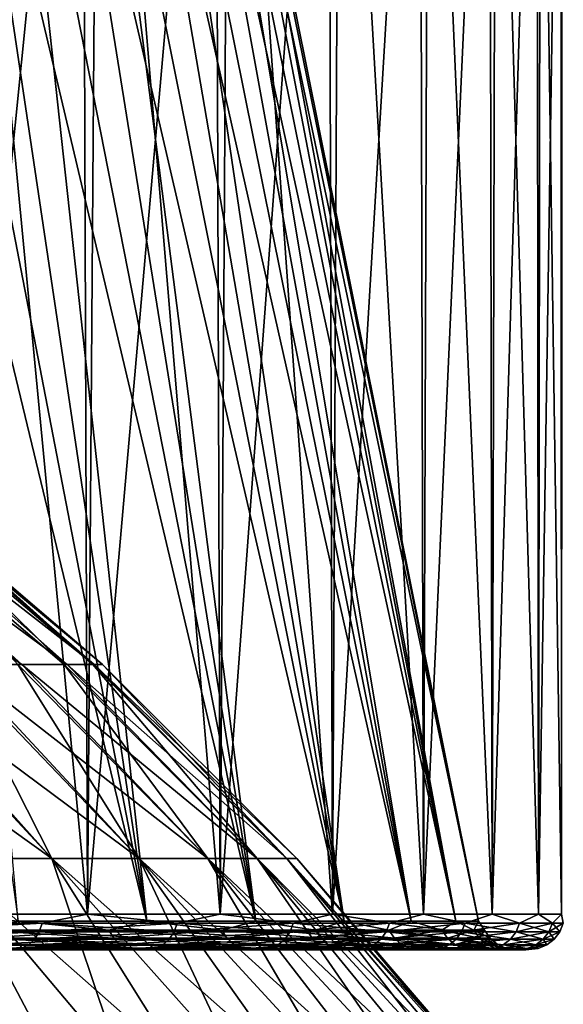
# Model space of a CAD drawing. Header units: metres. Extents: x -24 to 24, y -69 to 184.
# Tile 842 of 896: x 19.67 to 24.24, y 147.04 to 155.32. Entities that reach past the tile are written whole.
import ezdxf

# ---------------------------------------------------------------- set-up
doc = ezdxf.new("R2010")
doc.units = ezdxf.units.M
for name, color, linetype in [('4034', 7, 'CONTINUOUS'), ('4038', 7, 'CONTINUOUS'), ('4047', 7, 'CONTINUOUS'), ('4048', 7, 'CONTINUOUS'), ('4112', 7, 'CONTINUOUS'), ('611', 7, 'CONTINUOUS')]:
    doc.layers.add(name, color=color, linetype=linetype)

msp = doc.modelspace()

# ---------------------------------------------------------------- linework, layer by layer
at = {"layer": '4034'}
for points in [[(18.917377, 160.06449, -15.172189), (20.197522, 160.06449, -13.420976), (18.959413, 147.8, -15.119628)], [(18.959413, 147.8, -15.119628), (20.197522, 160.06449, -13.420976), (20.238401, 147.8, -13.359252)], [(20.238401, 147.8, 13.359252), (19.063864, 160.06449, 14.987715), (18.959413, 147.8, 15.119628)], [(20.326937, 160.06449, 13.224149), (19.063864, 160.06449, 14.987715), (20.238401, 147.8, 13.359252)], [(20.197522, 160.06449, -13.420976), (21.316052, 160.06449, -11.562372), (20.238401, 147.8, -13.359252)], [(20.238401, 147.8, -13.359252), (21.316052, 160.06449, -11.562372), (21.354442, 147.8, -11.491315)], [(21.354442, 147.8, 11.491315), (20.326937, 160.06449, 13.224149), (20.238401, 147.8, 13.359252)], [(21.42736, 160.06449, 11.354767), (20.326937, 160.06449, 13.224149), (21.354442, 147.8, 11.491315)], [(21.316052, 160.06449, -11.562372), (22.264016, 160.06449, -9.611249), (21.354442, 147.8, -11.491315)], [(21.354442, 147.8, -11.491315), (22.264016, 160.06449, -9.611249), (22.298548, 147.8, -9.530857)], [(22.298548, 147.8, 9.530857), (21.42736, 160.06449, 11.354767), (21.354442, 147.8, 11.491315)], [(22.356327, 160.06449, 9.394528), (21.42736, 160.06449, 11.354767), (22.298548, 147.8, 9.530857)], [(22.264016, 160.06449, -9.611249), (23.033829, 160.06449, -7.583219), (22.298548, 147.8, -9.530857)], [(22.298548, 147.8, -9.530857), (23.033829, 160.06449, -7.583219), (23.063121, 147.8, -7.493662)], [(23.063121, 147.8, 7.493662), (22.356327, 160.06449, 9.394528), (22.298548, 147.8, 9.530857)], [(23.106404, 160.06449, 7.359116), (22.356327, 160.06449, 9.394528), (23.063121, 147.8, 7.493662)], [(23.033829, 160.06449, -7.583219), (23.619332, 160.06449, -5.49451), (23.063121, 147.8, -7.493662)], [(23.063121, 147.8, -7.493662), (23.619332, 160.06449, -5.49451), (23.642002, 147.8, -5.396133)], [(23.642002, 147.8, 5.396133), (23.106404, 160.06449, 7.359116), (23.063121, 147.8, 7.493662)], [(23.67159, 160.06449, 5.264818), (23.106404, 160.06449, 7.359116), (23.642002, 147.8, 5.396133)], [(23.619332, 160.06449, -5.49451), (24.01584, 160.06449, -3.361835), (23.642002, 147.8, -5.396133)], [(23.642002, 147.8, -5.396133), (24.01584, 160.06449, -3.361835), (24.030532, 147.8, -3.255157)], [(24.030532, 147.8, 3.255157), (23.67159, 160.06449, 5.264818), (23.642002, 147.8, 5.396133)], [(24.047363, 160.06449, 3.128392), (23.67159, 160.06449, 5.264818), (24.030532, 147.8, 3.255157)], [(24.01584, 160.06449, -3.361835), (24.220179, 160.06449, -1.202261), (24.030532, 147.8, -3.255157)], [(24.030532, 147.8, -3.255157), (24.220179, 160.06449, -1.202261), (24.225582, 147.8, -1.087972)], [(24.225582, 147.8, 1.087972), (24.047363, 160.06449, 3.128392), (24.030532, 147.8, 3.255157)], [(24.230715, 160.06449, 0.966935), (24.047363, 160.06449, 3.128392), (24.225582, 147.8, 1.087972)], [(24.220179, 160.06449, -1.202261), (24.230715, 160.06449, 0.966935), (24.225582, 147.8, -1.087972)], [(24.225582, 147.8, -1.087972), (24.230715, 160.06449, 0.966935), (24.225582, 147.8, 1.087972)]]:
    msp.add_3dface(points, dxfattribs=at)
at = {"layer": '4038'}
for points in [[(18.640998, 147.5, -14.867698), (19.987281, 147.5, -13.195115), (19.898795, 147.5, -13.136712)], [(18.723893, 147.5, -14.933798), (19.987281, 147.5, -13.195115), (18.640998, 147.5, -14.867698)], [(19.898795, 147.5, 13.136712), (19.987281, 147.5, 13.195115), (18.640998, 147.5, 14.867698)], [(19.987281, 147.5, 13.195115), (18.723893, 147.5, 14.933798), (18.640998, 147.5, 14.867698)], [(19.898795, 147.5, -13.136712), (21.08971, 147.5, -11.350181), (20.996345, 147.5, -11.299943)], [(19.987281, 147.5, -13.195115), (21.08971, 147.5, -11.350181), (19.898795, 147.5, -13.136712)], [(20.996345, 147.5, 11.299943), (21.08971, 147.5, 11.350181), (19.898795, 147.5, 13.136712)], [(21.08971, 147.5, 11.350181), (19.987281, 147.5, 13.195115), (19.898795, 147.5, 13.136712)], [(20.996345, 147.5, -11.299943), (22.022324, 147.5, -9.413807), (21.924832, 147.5, -9.37214)], [(21.08971, 147.5, -11.350181), (22.022324, 147.5, -9.413807), (20.996345, 147.5, -11.299943)], [(21.924832, 147.5, 9.37214), (22.022324, 147.5, 9.413807), (20.996345, 147.5, 11.299943)], [(22.022324, 147.5, 9.413807), (21.08971, 147.5, 11.350181), (20.996345, 147.5, 11.299943)], [(21.924832, 147.5, -9.37214), (22.777579, 147.5, -7.401647), (22.676744, 147.5, -7.368886)], [(22.022324, 147.5, -9.413807), (22.777579, 147.5, -7.401647), (21.924832, 147.5, -9.37214)], [(22.676744, 147.5, 7.368886), (22.777579, 147.5, 7.401647), (21.924832, 147.5, 9.37214)], [(22.777579, 147.5, 7.401647), (22.022324, 147.5, 9.413807), (21.924832, 147.5, 9.37214)], [(22.676744, 147.5, -7.368886), (23.349404, 147.5, -5.329899), (23.246039, 147.5, -5.306309)], [(22.777579, 147.5, -7.401647), (23.349404, 147.5, -5.329899), (22.676744, 147.5, -7.368886)], [(23.246039, 147.5, 5.306309), (23.349404, 147.5, 5.329899), (22.676744, 147.5, 7.368886)], [(23.349404, 147.5, 5.329899), (22.777579, 147.5, 7.401647), (22.676744, 147.5, 7.368886)], [(23.246039, 147.5, -5.306309), (23.733205, 147.5, -3.215194), (23.628142, 147.5, -3.200963)], [(23.349404, 147.5, -5.329899), (23.733205, 147.5, -3.215194), (23.246039, 147.5, -5.306309)], [(23.628142, 147.5, 3.200963), (23.733205, 147.5, 3.215194), (23.246039, 147.5, 5.306309)], [(23.733205, 147.5, 3.215194), (23.349404, 147.5, 5.329899), (23.246039, 147.5, 5.306309)], [(23.628142, 147.5, -3.200963), (23.925879, 147.5, -1.074607), (23.819963, 147.5, -1.06985)], [(23.733205, 147.5, -3.215194), (23.925879, 147.5, -1.074607), (23.628142, 147.5, -3.200963)], [(23.819963, 147.5, 1.06985), (23.925879, 147.5, 1.074607), (23.628142, 147.5, 3.200963)], [(23.925879, 147.5, 1.074607), (23.733205, 147.5, 3.215194), (23.628142, 147.5, 3.200963)], [(23.819963, 147.5, -1.06985), (23.925879, 147.5, 1.074607), (23.819963, 147.5, 1.06985)], [(23.925879, 147.5, -1.074607), (23.925879, 147.5, 1.074607), (23.819963, 147.5, -1.06985)]]:
    msp.add_3dface(points, dxfattribs=at)
at = {"layer": '4047'}
for points in [[(18.21291, 158.202198, -11.276956), (20.738025, 147.74019, -11.159607), (18.714285, 158.202198, -10.423788)], [(19.6542, 147.74019, -12.973624), (20.738025, 147.74019, -11.159607), (18.21291, 158.202198, -11.276956)], [(18.714285, 158.202198, -10.423788), (20.738025, 147.74019, -11.159607), (19.175723, 158.202198, -9.548375)], [(19.175723, 158.202198, 9.548375), (20.738025, 147.74019, 11.159607), (18.714285, 158.202198, 10.423788)], [(20.738025, 147.74019, 11.159607), (19.6542, 147.74019, 12.973624), (18.714285, 158.202198, 10.423788)], [(19.175723, 158.202198, -9.548375), (21.654879, 147.74019, -9.255739), (19.596239, 158.202198, -8.652586)], [(20.738025, 147.74019, -11.159607), (21.654879, 147.74019, -9.255739), (19.175723, 158.202198, -9.548375)], [(19.596239, 158.202198, 8.652586), (20.738025, 147.74019, 11.159607), (19.175723, 158.202198, 9.548375)], [(19.596239, 158.202198, -8.652586), (21.654879, 147.74019, -9.255739), (19.974936, 158.202198, -7.738331)], [(19.974936, 158.202198, 7.738331), (21.654879, 147.74019, 9.255739), (19.596239, 158.202198, 8.652586)], [(21.654879, 147.74019, 9.255739), (20.738025, 147.74019, 11.159607), (19.596239, 158.202198, 8.652586)], [(19.974936, 158.202198, -7.738331), (22.397381, 147.74019, -7.27735), (20.311005, 158.202198, -6.807563)], [(21.654879, 147.74019, -9.255739), (22.397381, 147.74019, -7.27735), (19.974936, 158.202198, -7.738331)], [(20.311005, 158.202198, 6.807563), (21.654879, 147.74019, 9.255739), (19.974936, 158.202198, 7.738331)], [(20.311005, 158.202198, -6.807563), (22.397381, 147.74019, -7.27735), (20.603729, 158.202198, -5.862266)], [(20.603729, 158.202198, 5.862266), (22.397381, 147.74019, 7.27735), (20.311005, 158.202198, 6.807563)], [(22.397381, 147.74019, 7.27735), (21.654879, 147.74019, 9.255739), (20.311005, 158.202198, 6.807563)], [(20.603729, 158.202198, -5.862266), (22.959552, 147.74019, -5.240368), (20.852484, 158.202198, -4.90446)], [(22.397381, 147.74019, -7.27735), (22.959552, 147.74019, -5.240368), (20.603729, 158.202198, -5.862266)], [(20.852484, 158.202198, 4.90446), (22.397381, 147.74019, 7.27735), (20.603729, 158.202198, 5.862266)], [(20.852484, 158.202198, -4.90446), (22.959552, 147.74019, -5.240368), (21.056739, 158.202198, -3.936187)], [(21.056739, 158.202198, 3.936187), (22.959552, 147.74019, 5.240368), (20.852484, 158.202198, 4.90446)], [(22.959552, 147.74019, 5.240368), (22.397381, 147.74019, 7.27735), (20.852484, 158.202198, 4.90446)], [(21.056739, 158.202198, -3.936187), (23.336867, 147.74019, -3.161193), (21.216058, 158.202198, -2.959514)], [(22.959552, 147.74019, -5.240368), (23.336867, 147.74019, -3.161193), (21.056739, 158.202198, -3.936187)], [(21.216058, 158.202198, 2.959514), (22.959552, 147.74019, 5.240368), (21.056739, 158.202198, 3.936187)], [(21.216058, 158.202198, -2.959514), (23.336867, 147.74019, -3.161193), (21.3301, 158.202198, -1.976525)], [(21.3301, 158.202198, 1.976525), (23.336867, 147.74019, 3.161193), (21.216058, 158.202198, 2.959514)], [(23.336867, 147.74019, 3.161193), (22.959552, 147.74019, 5.240368), (21.216058, 158.202198, 2.959514)], [(21.3301, 158.202198, -1.976525), (23.526287, 147.74019, -1.056567), (21.398623, 158.202198, -0.989318)], [(23.336867, 147.74019, -3.161193), (23.526287, 147.74019, -1.056567), (21.3301, 158.202198, -1.976525)], [(21.398623, 158.202198, 0.989318), (23.336867, 147.74019, 3.161193), (21.3301, 158.202198, 1.976525)], [(21.398623, 158.202198, -0.989318), (23.526287, 147.74019, -1.056567), (21.42148, 158.202198, 0)], [(21.42148, 158.202198, 0), (23.526287, 147.74019, 1.056567), (21.398623, 158.202198, 0.989318)], [(23.526287, 147.74019, 1.056567), (23.336867, 147.74019, 3.161193), (21.398623, 158.202198, 0.989318)], [(23.526287, 147.74019, -1.056567), (23.526287, 147.74019, 1.056567), (21.42148, 158.202198, 0)]]:
    msp.add_3dface(points, dxfattribs=at)
at = {"layer": '4048'}
for points in [[(20.418315, 147.66309, -11.78852), (19.6542, 147.74019, -12.973624), (19.31318, 147.66309, -13.523235)], [(19.31318, 147.66309, 13.523235), (19.6542, 147.74019, 12.973624), (20.418315, 147.66309, 11.78852)], [(20.459073, 147.595904, -11.812051), (19.31318, 147.66309, -13.523235), (19.351732, 147.595904, -13.550229)], [(20.418315, 147.66309, -11.78852), (19.31318, 147.66309, -13.523235), (20.459073, 147.595904, -11.812051)], [(19.31318, 147.66309, 13.523235), (20.418315, 147.66309, 11.78852), (19.351732, 147.595904, 13.550229)], [(19.351732, 147.595904, 13.550229), (20.418315, 147.66309, 11.78852), (20.459073, 147.595904, 11.812051)], [(20.738025, 147.74019, -11.159607), (19.6542, 147.74019, -12.973624), (20.418315, 147.66309, -11.78852)], [(19.6542, 147.74019, 12.973624), (20.738025, 147.74019, 11.159607), (20.418315, 147.66309, 11.78852)], [(21.368055, 147.66309, -9.964088), (20.738025, 147.74019, -11.159607), (20.418315, 147.66309, -11.78852)], [(20.418315, 147.66309, 11.78852), (20.738025, 147.74019, 11.159607), (21.368055, 147.66309, 9.964088)], [(21.410708, 147.595904, -9.983977), (20.418315, 147.66309, -11.78852), (20.459073, 147.595904, -11.812051)], [(21.368055, 147.66309, -9.964088), (20.418315, 147.66309, -11.78852), (21.410708, 147.595904, -9.983977)], [(20.418315, 147.66309, 11.78852), (21.368055, 147.66309, 9.964088), (20.459073, 147.595904, 11.812051)], [(20.459073, 147.595904, 11.812051), (21.368055, 147.66309, 9.964088), (21.410708, 147.595904, 9.983977)], [(21.654879, 147.74019, -9.255739), (20.738025, 147.74019, -11.159607), (21.368055, 147.66309, -9.964088)], [(20.738025, 147.74019, 11.159607), (21.654879, 147.74019, 9.255739), (21.368055, 147.66309, 9.964088)], [(22.15517, 147.66309, -8.063823), (21.654879, 147.74019, -9.255739), (21.368055, 147.66309, -9.964088)], [(21.368055, 147.66309, 9.964088), (21.654879, 147.74019, 9.255739), (22.15517, 147.66309, 8.063823)], [(22.199395, 147.595904, -8.079919), (21.368055, 147.66309, -9.964088), (21.410708, 147.595904, -9.983977)], [(22.15517, 147.66309, -8.063823), (21.368055, 147.66309, -9.964088), (22.199395, 147.595904, -8.079919)], [(21.368055, 147.66309, 9.964088), (22.15517, 147.66309, 8.063823), (21.410708, 147.595904, 9.983977)], [(21.410708, 147.595904, 9.983977), (22.15517, 147.66309, 8.063823), (22.199395, 147.595904, 8.079919)], [(22.397381, 147.74019, -7.27735), (21.654879, 147.74019, -9.255739), (22.15517, 147.66309, -8.063823)], [(21.654879, 147.74019, 9.255739), (22.397381, 147.74019, 7.27735), (22.15517, 147.66309, 8.063823)], [(22.773672, 147.66309, -6.102187), (22.397381, 147.74019, -7.27735), (22.15517, 147.66309, -8.063823)], [(22.15517, 147.66309, 8.063823), (22.397381, 147.74019, 7.27735), (22.773672, 147.66309, 6.102187)], [(22.819131, 147.595904, -6.114368), (22.15517, 147.66309, -8.063823), (22.199395, 147.595904, -8.079919)], [(22.773672, 147.66309, -6.102187), (22.15517, 147.66309, -8.063823), (22.819131, 147.595904, -6.114368)], [(22.15517, 147.66309, 8.063823), (22.773672, 147.66309, 6.102187), (22.199395, 147.595904, 8.079919)], [(22.199395, 147.595904, 8.079919), (22.773672, 147.66309, 6.102187), (22.819131, 147.595904, 6.114368)], [(22.959552, 147.74019, -5.240368), (22.397381, 147.74019, -7.27735), (22.773672, 147.66309, -6.102187)], [(22.397381, 147.74019, 7.27735), (22.959552, 147.74019, 5.240368), (22.773672, 147.66309, 6.102187)], [(23.218852, 147.66309, -4.09411), (22.959552, 147.74019, -5.240368), (22.773672, 147.66309, -6.102187)], [(22.773672, 147.66309, 6.102187), (22.959552, 147.74019, 5.240368), (23.218852, 147.66309, 4.09411)], [(23.265199, 147.595904, -4.102282), (22.773672, 147.66309, -6.102187), (22.819131, 147.595904, -6.114368)], [(23.218852, 147.66309, -4.09411), (22.773672, 147.66309, -6.102187), (23.265199, 147.595904, -4.102282)], [(22.773672, 147.66309, 6.102187), (23.218852, 147.66309, 4.09411), (22.819131, 147.595904, 6.114368)], [(22.819131, 147.595904, 6.114368), (23.218852, 147.66309, 4.09411), (23.265199, 147.595904, 4.102282)], [(23.336867, 147.74019, -3.161193), (22.959552, 147.74019, -5.240368), (23.218852, 147.66309, -4.09411)], [(22.959552, 147.74019, 5.240368), (23.336867, 147.74019, 3.161193), (23.218852, 147.66309, 4.09411)], [(23.487322, 147.66309, -2.054874), (23.336867, 147.74019, -3.161193), (23.218852, 147.66309, -4.09411)], [(23.218852, 147.66309, 4.09411), (23.336867, 147.74019, 3.161193), (23.487322, 147.66309, 2.054874)], [(23.534206, 147.595904, -2.058976), (23.218852, 147.66309, -4.09411), (23.265199, 147.595904, -4.102282)], [(23.487322, 147.66309, -2.054874), (23.218852, 147.66309, -4.09411), (23.534206, 147.595904, -2.058976)], [(23.218852, 147.66309, 4.09411), (23.487322, 147.66309, 2.054874), (23.265199, 147.595904, 4.102282)], [(23.265199, 147.595904, 4.102282), (23.487322, 147.66309, 2.054874), (23.534206, 147.595904, 2.058976)], [(23.526287, 147.74019, -1.056567), (23.336867, 147.74019, -3.161193), (23.487322, 147.66309, -2.054874)], [(23.336867, 147.74019, 3.161193), (23.526287, 147.74019, 1.056567), (23.487322, 147.66309, 2.054874)], [(23.57704, 147.66309), (23.526287, 147.74019, -1.056567), (23.487322, 147.66309, -2.054874)], [(23.487322, 147.66309, 2.054874), (23.526287, 147.74019, 1.056567), (23.57704, 147.66309)], [(23.624103, 147.595904), (23.487322, 147.66309, -2.054874), (23.534206, 147.595904, -2.058976)], [(23.57704, 147.66309), (23.487322, 147.66309, -2.054874), (23.624103, 147.595904)], [(23.487322, 147.66309, 2.054874), (23.57704, 147.66309), (23.534206, 147.595904, 2.058976)], [(23.526287, 147.74019, 1.056567), (23.526287, 147.74019, -1.056567), (23.57704, 147.66309)], [(23.534206, 147.595904, 2.058976), (23.57704, 147.66309), (23.624103, 147.595904)], [(20.514067, 147.543978, -11.843802), (19.351732, 147.595904, -13.550229), (19.40375, 147.543978, -13.586652)], [(20.459073, 147.595904, -11.812051), (19.351732, 147.595904, -13.550229), (20.514067, 147.543978, -11.843802)], [(19.351732, 147.595904, 13.550229), (20.459073, 147.595904, 11.812051), (19.40375, 147.543978, 13.586652)], [(19.40375, 147.543978, 13.586652), (20.459073, 147.595904, 11.812051), (20.514067, 147.543978, 11.843802)], [(21.46826, 147.543978, -10.010814), (20.459073, 147.595904, -11.812051), (20.514067, 147.543978, -11.843802)], [(21.410708, 147.595904, -9.983977), (20.459073, 147.595904, -11.812051), (21.46826, 147.543978, -10.010814)], [(20.459073, 147.595904, 11.812051), (21.410708, 147.595904, 9.983977), (20.514067, 147.543978, 11.843802)], [(20.514067, 147.543978, 11.843802), (21.410708, 147.595904, 9.983977), (21.46826, 147.543978, 10.010814)], [(22.259067, 147.543978, -8.101638), (21.410708, 147.595904, -9.983977), (21.46826, 147.543978, -10.010814)], [(22.199395, 147.595904, -8.079919), (21.410708, 147.595904, -9.983977), (22.259067, 147.543978, -8.101638)], [(21.410708, 147.595904, 9.983977), (22.199395, 147.595904, 8.079919), (21.46826, 147.543978, 10.010814)], [(21.46826, 147.543978, 10.010814), (22.199395, 147.595904, 8.079919), (22.259067, 147.543978, 8.101638)], [(22.880469, 147.543978, -6.130803), (22.199395, 147.595904, -8.079919), (22.259067, 147.543978, -8.101638)], [(22.819131, 147.595904, -6.114368), (22.199395, 147.595904, -8.079919), (22.880469, 147.543978, -6.130803)], [(22.199395, 147.595904, 8.079919), (22.819131, 147.595904, 6.114368), (22.259067, 147.543978, 8.101638)], [(22.259067, 147.543978, 8.101638), (22.819131, 147.595904, 6.114368), (22.880469, 147.543978, 6.130803)], [(23.327736, 147.543978, -4.113309), (22.819131, 147.595904, -6.114368), (22.880469, 147.543978, -6.130803)], [(23.265199, 147.595904, -4.102282), (22.819131, 147.595904, -6.114368), (23.327736, 147.543978, -4.113309)], [(22.819131, 147.595904, 6.114368), (23.265199, 147.595904, 4.102282), (22.880469, 147.543978, 6.130803)], [(22.880469, 147.543978, 6.130803), (23.265199, 147.595904, 4.102282), (23.327736, 147.543978, 4.113309)], [(23.597466, 147.543978, -2.064511), (23.265199, 147.595904, -4.102282), (23.327736, 147.543978, -4.113309)], [(23.534206, 147.595904, -2.058976), (23.265199, 147.595904, -4.102282), (23.597466, 147.543978, -2.064511)], [(23.265199, 147.595904, 4.102282), (23.534206, 147.595904, 2.058976), (23.327736, 147.543978, 4.113309)], [(23.327736, 147.543978, 4.113309), (23.534206, 147.595904, 2.058976), (23.597466, 147.543978, 2.064511)], [(23.687604, 147.543978), (23.534206, 147.595904, -2.058976), (23.597466, 147.543978, -2.064511)], [(23.624103, 147.595904), (23.534206, 147.595904, -2.058976), (23.687604, 147.543978)], [(23.534206, 147.595904, 2.058976), (23.624103, 147.595904), (23.597466, 147.543978, 2.064511)], [(23.597466, 147.543978, 2.064511), (23.624103, 147.595904), (23.687604, 147.543978)], [(19.898795, 147.5, 13.136712), (18.640998, 147.5, 14.867698), (19.465344, 147.511192, 13.629781)], [(18.640998, 147.5, -14.867698), (19.898795, 147.5, -13.136712), (19.465344, 147.511192, -13.629781)], [(19.465344, 147.511192, 13.629781), (19.40375, 147.543978, 13.586652), (20.514067, 147.543978, 11.843802)], [(20.579186, 147.511192, -11.881399), (20.514067, 147.543978, -11.843802), (19.40375, 147.543978, -13.586652)], [(19.465344, 147.511192, -13.629781), (20.579186, 147.511192, -11.881399), (19.40375, 147.543978, -13.586652)], [(20.579186, 147.511192, 11.881399), (19.465344, 147.511192, 13.629781), (20.514067, 147.543978, 11.843802)], [(20.579186, 147.511192, 11.881399), (19.898795, 147.5, 13.136712), (19.465344, 147.511192, 13.629781)], [(19.465344, 147.511192, -13.629781), (19.898795, 147.5, -13.136712), (20.579186, 147.511192, -11.881399)], [(20.996345, 147.5, 11.299943), (19.898795, 147.5, 13.136712), (20.579186, 147.511192, 11.881399)], [(19.898795, 147.5, -13.136712), (20.996345, 147.5, -11.299943), (20.579186, 147.511192, -11.881399)], [(20.579186, 147.511192, 11.881399), (20.514067, 147.543978, 11.843802), (21.46826, 147.543978, 10.010814)], [(21.536408, 147.511192, -10.042592), (21.46826, 147.543978, -10.010814), (20.514067, 147.543978, -11.843802)], [(20.579186, 147.511192, -11.881399), (21.536408, 147.511192, -10.042592), (20.514067, 147.543978, -11.843802)], [(21.536408, 147.511192, 10.042592), (20.579186, 147.511192, 11.881399), (21.46826, 147.543978, 10.010814)], [(21.536408, 147.511192, 10.042592), (20.996345, 147.5, 11.299943), (20.579186, 147.511192, 11.881399)], [(20.579186, 147.511192, -11.881399), (20.996345, 147.5, -11.299943), (21.536408, 147.511192, -10.042592)], [(21.924832, 147.5, 9.37214), (20.996345, 147.5, 11.299943), (21.536408, 147.511192, 10.042592)], [(20.996345, 147.5, -11.299943), (21.924832, 147.5, -9.37214), (21.536408, 147.511192, -10.042592)], [(21.536408, 147.511192, 10.042592), (21.46826, 147.543978, 10.010814), (22.259067, 147.543978, 8.101638)], [(22.329725, 147.511192, -8.127355), (22.259067, 147.543978, -8.101638), (21.46826, 147.543978, -10.010814)], [(21.536408, 147.511192, -10.042592), (22.329725, 147.511192, -8.127355), (21.46826, 147.543978, -10.010814)], [(22.329725, 147.511192, 8.127355), (21.536408, 147.511192, 10.042592), (22.259067, 147.543978, 8.101638)], [(22.329725, 147.511192, 8.127355), (21.924832, 147.5, 9.37214), (21.536408, 147.511192, 10.042592)], [(21.536408, 147.511192, -10.042592), (21.924832, 147.5, -9.37214), (22.329725, 147.511192, -8.127355)], [(22.676744, 147.5, 7.368886), (21.924832, 147.5, 9.37214), (22.329725, 147.511192, 8.127355)], [(21.924832, 147.5, -9.37214), (22.676744, 147.5, -7.368886), (22.329725, 147.511192, -8.127355)], [(22.329725, 147.511192, 8.127355), (22.259067, 147.543978, 8.101638), (22.880469, 147.543978, 6.130803)], [(22.9531, 147.511192, -6.150265), (22.880469, 147.543978, -6.130803), (22.259067, 147.543978, -8.101638)], [(22.329725, 147.511192, -8.127355), (22.9531, 147.511192, -6.150265), (22.259067, 147.543978, -8.101638)], [(22.9531, 147.511192, 6.150265), (22.329725, 147.511192, 8.127355), (22.880469, 147.543978, 6.130803)], [(22.9531, 147.511192, 6.150265), (22.676744, 147.5, 7.368886), (22.329725, 147.511192, 8.127355)], [(22.329725, 147.511192, -8.127355), (22.676744, 147.5, -7.368886), (22.9531, 147.511192, -6.150265)], [(23.246039, 147.5, 5.306309), (22.676744, 147.5, 7.368886), (22.9531, 147.511192, 6.150265)], [(22.676744, 147.5, -7.368886), (23.246039, 147.5, -5.306309), (22.9531, 147.511192, -6.150265)], [(22.9531, 147.511192, 6.150265), (22.880469, 147.543978, 6.130803), (23.327736, 147.543978, 4.113309)], [(23.401787, 147.511192, -4.126366), (23.327736, 147.543978, -4.113309), (22.880469, 147.543978, -6.130803)], [(22.9531, 147.511192, -6.150265), (23.401787, 147.511192, -4.126366), (22.880469, 147.543978, -6.130803)], [(23.401787, 147.511192, 4.126366), (22.9531, 147.511192, 6.150265), (23.327736, 147.543978, 4.113309)], [(23.401787, 147.511192, 4.126366), (23.246039, 147.5, 5.306309), (22.9531, 147.511192, 6.150265)], [(22.9531, 147.511192, -6.150265), (23.246039, 147.5, -5.306309), (23.401787, 147.511192, -4.126366)], [(23.628142, 147.5, 3.200963), (23.246039, 147.5, 5.306309), (23.401787, 147.511192, 4.126366)], [(23.246039, 147.5, -5.306309), (23.628142, 147.5, -3.200963), (23.401787, 147.511192, -4.126366)], [(23.401787, 147.511192, 4.126366), (23.327736, 147.543978, 4.113309), (23.597466, 147.543978, 2.064511)], [(23.672373, 147.511192, -2.071064), (23.597466, 147.543978, -2.064511), (23.327736, 147.543978, -4.113309)], [(23.401787, 147.511192, -4.126366), (23.672373, 147.511192, -2.071064), (23.327736, 147.543978, -4.113309)], [(23.672373, 147.511192, 2.071064), (23.401787, 147.511192, 4.126366), (23.597466, 147.543978, 2.064511)], [(23.672373, 147.511192, 2.071064), (23.628142, 147.5, 3.200963), (23.401787, 147.511192, 4.126366)], [(23.401787, 147.511192, -4.126366), (23.628142, 147.5, -3.200963), (23.672373, 147.511192, -2.071064)], [(23.672373, 147.511192, 2.071064), (23.597466, 147.543978, 2.064511), (23.687604, 147.543978)], [(23.762797, 147.511192), (23.687604, 147.543978), (23.597466, 147.543978, -2.064511)], [(23.672373, 147.511192, -2.071064), (23.762797, 147.511192), (23.597466, 147.543978, -2.064511)], [(23.819963, 147.5, 1.06985), (23.628142, 147.5, 3.200963), (23.672373, 147.511192, 2.071064)], [(23.628142, 147.5, -3.200963), (23.819963, 147.5, -1.06985), (23.672373, 147.511192, -2.071064)], [(23.762797, 147.511192), (23.672373, 147.511192, 2.071064), (23.687604, 147.543978)], [(23.762797, 147.511192), (23.819963, 147.5, 1.06985), (23.672373, 147.511192, 2.071064)], [(23.672373, 147.511192, -2.071064), (23.819963, 147.5, -1.06985), (23.762797, 147.511192)], [(23.819963, 147.5, -1.06985), (23.819963, 147.5, 1.06985), (23.762797, 147.511192)]]:
    msp.add_3dface(points, dxfattribs=at)
at = {"layer": '4112'}
for points in [[(19.85613, 147.722658, 13.903412), (18.959413, 147.8, 15.119628), (18.568809, 147.722658, 15.581081)], [(18.568809, 147.722658, -15.581081), (18.959413, 147.8, -15.119628), (19.85613, 147.722658, -13.903412)], [(20.238401, 147.8, 13.359252), (18.959413, 147.8, 15.119628), (19.85613, 147.722658, 13.903412)], [(18.959413, 147.8, -15.119628), (20.238401, 147.8, -13.359252), (19.85613, 147.722658, -13.903412)], [(20.992334, 147.722658, 12.119929), (20.238401, 147.8, 13.359252), (19.85613, 147.722658, 13.903412)], [(19.85613, 147.722658, -13.903412), (20.238401, 147.8, -13.359252), (20.992334, 147.722658, -12.119929)], [(21.354442, 147.8, 11.491315), (20.238401, 147.8, 13.359252), (20.992334, 147.722658, 12.119929)], [(20.238401, 147.8, -13.359252), (21.354442, 147.8, -11.491315), (20.992334, 147.722658, -12.119929)], [(21.968773, 147.722658, 10.244207), (21.354442, 147.8, 11.491315), (20.992334, 147.722658, 12.119929)], [(20.992334, 147.722658, -12.119929), (21.354442, 147.8, -11.491315), (21.968773, 147.722658, -10.244207)], [(22.298548, 147.8, 9.530857), (21.354442, 147.8, 11.491315), (21.968773, 147.722658, 10.244207)], [(21.354442, 147.8, -11.491315), (22.298548, 147.8, -9.530857), (21.968773, 147.722658, -10.244207)], [(22.778017, 147.722658, 8.29052), (22.298548, 147.8, 9.530857), (21.968773, 147.722658, 10.244207)], [(21.968773, 147.722658, -10.244207), (22.298548, 147.8, -9.530857), (22.778017, 147.722658, -8.29052)], [(23.063121, 147.8, 7.493662), (22.298548, 147.8, 9.530857), (22.778017, 147.722658, 8.29052)], [(22.298548, 147.8, -9.530857), (23.063121, 147.8, -7.493662), (22.778017, 147.722658, -8.29052)], [(23.413906, 147.722658, 6.273737), (23.063121, 147.8, 7.493662), (22.778017, 147.722658, 8.29052)], [(22.778017, 147.722658, -8.29052), (23.063121, 147.8, -7.493662), (23.413906, 147.722658, -6.273737)], [(23.642002, 147.8, 5.396133), (23.063121, 147.8, 7.493662), (23.413906, 147.722658, 6.273737)], [(23.063121, 147.8, -7.493662), (23.642002, 147.8, -5.396133), (23.413906, 147.722658, -6.273737)], [(23.871601, 147.722658, 4.209207), (23.642002, 147.8, 5.396133), (23.413906, 147.722658, 6.273737)], [(23.413906, 147.722658, -6.273737), (23.642002, 147.8, -5.396133), (23.871601, 147.722658, -4.209207)], [(24.030532, 147.8, 3.255157), (23.642002, 147.8, 5.396133), (23.871601, 147.722658, 4.209207)], [(23.642002, 147.8, -5.396133), (24.030532, 147.8, -3.255157), (23.871601, 147.722658, -4.209207)], [(24.147619, 147.722658, 2.112643), (24.030532, 147.8, 3.255157), (23.871601, 147.722658, 4.209207)], [(23.871601, 147.722658, -4.209207), (24.030532, 147.8, -3.255157), (24.147619, 147.722658, -2.112643)], [(24.225582, 147.8, 1.087972), (24.030532, 147.8, 3.255157), (24.147619, 147.722658, 2.112643)], [(24.030532, 147.8, -3.255157), (24.225582, 147.8, -1.087972), (24.147619, 147.722658, -2.112643)], [(24.239859, 147.722658), (24.225582, 147.8, 1.087972), (24.147619, 147.722658, 2.112643)], [(24.147619, 147.722658, -2.112643), (24.225582, 147.8, -1.087972), (24.239859, 147.722658)], [(24.225582, 147.8, -1.087972), (24.225582, 147.8, 1.087972), (24.239859, 147.722658)], [(19.83161, 147.650204, 13.886243), (18.568809, 147.722658, 15.581081), (18.545879, 147.650204, 15.56184)], [(18.545879, 147.650204, -15.56184), (19.85613, 147.722658, -13.903412), (19.83161, 147.650204, -13.886243)], [(18.568809, 147.722658, -15.581081), (19.85613, 147.722658, -13.903412), (18.545879, 147.650204, -15.56184)], [(19.85613, 147.722658, 13.903412), (18.568809, 147.722658, 15.581081), (19.83161, 147.650204, 13.886243)], [(20.96641, 147.650204, 12.104963), (19.85613, 147.722658, 13.903412), (19.83161, 147.650204, 13.886243)], [(19.83161, 147.650204, -13.886243), (20.992334, 147.722658, -12.119929), (20.96641, 147.650204, -12.104963)], [(19.85613, 147.722658, -13.903412), (20.992334, 147.722658, -12.119929), (19.83161, 147.650204, -13.886243)], [(20.992334, 147.722658, 12.119929), (19.85613, 147.722658, 13.903412), (20.96641, 147.650204, 12.104963)], [(21.941644, 147.650204, 10.231557), (20.992334, 147.722658, 12.119929), (20.96641, 147.650204, 12.104963)], [(20.96641, 147.650204, -12.104963), (21.968773, 147.722658, -10.244207), (21.941644, 147.650204, -10.231557)], [(20.992334, 147.722658, -12.119929), (21.968773, 147.722658, -10.244207), (20.96641, 147.650204, -12.104963)], [(21.968773, 147.722658, 10.244207), (20.992334, 147.722658, 12.119929), (21.941644, 147.650204, 10.231557)], [(22.749888, 147.650204, 8.280282), (21.968773, 147.722658, 10.244207), (21.941644, 147.650204, 10.231557)], [(21.941644, 147.650204, -10.231557), (22.778017, 147.722658, -8.29052), (22.749888, 147.650204, -8.280282)], [(21.968773, 147.722658, -10.244207), (22.778017, 147.722658, -8.29052), (21.941644, 147.650204, -10.231557)], [(22.778017, 147.722658, 8.29052), (21.968773, 147.722658, 10.244207), (22.749888, 147.650204, 8.280282)], [(23.384992, 147.650204, 6.26599), (22.778017, 147.722658, 8.29052), (22.749888, 147.650204, 8.280282)], [(22.749888, 147.650204, -8.280282), (23.413906, 147.722658, -6.273737), (23.384992, 147.650204, -6.26599)], [(22.778017, 147.722658, -8.29052), (23.413906, 147.722658, -6.273737), (22.749888, 147.650204, -8.280282)], [(23.413906, 147.722658, 6.273737), (22.778017, 147.722658, 8.29052), (23.384992, 147.650204, 6.26599)], [(23.842122, 147.650204, 4.204009), (23.413906, 147.722658, 6.273737), (23.384992, 147.650204, 6.26599)], [(23.384992, 147.650204, -6.26599), (23.871601, 147.722658, -4.209207), (23.842122, 147.650204, -4.204009)], [(23.413906, 147.722658, -6.273737), (23.871601, 147.722658, -4.209207), (23.384992, 147.650204, -6.26599)], [(23.871601, 147.722658, 4.209207), (23.413906, 147.722658, 6.273737), (23.842122, 147.650204, 4.204009)], [(24.117799, 147.650204, 2.110034), (23.871601, 147.722658, 4.209207), (23.842122, 147.650204, 4.204009)], [(23.842122, 147.650204, -4.204009), (24.147619, 147.722658, -2.112643), (24.117799, 147.650204, -2.110034)], [(23.871601, 147.722658, -4.209207), (24.147619, 147.722658, -2.112643), (23.842122, 147.650204, -4.204009)], [(24.147619, 147.722658, 2.112643), (23.871601, 147.722658, 4.209207), (24.117799, 147.650204, 2.110034)], [(24.209925, 147.650204), (24.147619, 147.722658, 2.112643), (24.117799, 147.650204, 2.110034)], [(24.117799, 147.650204, -2.110034), (24.239859, 147.722658), (24.209925, 147.650204)], [(24.147619, 147.722658, -2.112643), (24.239859, 147.722658), (24.117799, 147.650204, -2.110034)], [(24.239859, 147.722658), (24.147619, 147.722658, 2.112643), (24.209925, 147.650204)], [(19.74162, 147.540232, 13.823231), (18.509352, 147.587979, 15.53119), (18.461723, 147.540232, 15.491225)], [(18.461723, 147.540232, -15.491225), (19.792551, 147.587979, -13.858893), (19.74162, 147.540232, -13.823231)], [(18.509352, 147.587979, -15.53119), (19.792551, 147.587979, -13.858893), (18.461723, 147.540232, -15.491225)], [(19.792551, 147.587979, 13.858893), (18.545879, 147.650204, 15.56184), (18.509352, 147.587979, 15.53119)], [(18.509352, 147.587979, -15.53119), (19.83161, 147.650204, -13.886243), (19.792551, 147.587979, -13.858893)], [(18.545879, 147.650204, -15.56184), (19.83161, 147.650204, -13.886243), (18.509352, 147.587979, -15.53119)], [(19.792551, 147.587979, 13.858893), (18.509352, 147.587979, 15.53119), (19.74162, 147.540232, 13.823231)], [(19.83161, 147.650204, 13.886243), (18.545879, 147.650204, 15.56184), (19.792551, 147.587979, 13.858893)], [(20.871271, 147.540232, 12.050034), (19.792551, 147.587979, 13.858893), (19.74162, 147.540232, 13.823231)], [(19.74162, 147.540232, -13.823231), (20.925116, 147.587979, -12.081122), (20.871271, 147.540232, -12.050034)], [(19.792551, 147.587979, -13.858893), (20.925116, 147.587979, -12.081122), (19.74162, 147.540232, -13.823231)], [(20.925116, 147.587979, 12.081122), (19.83161, 147.650204, 13.886243), (19.792551, 147.587979, 13.858893)], [(19.792551, 147.587979, -13.858893), (20.96641, 147.650204, -12.104963), (20.925116, 147.587979, -12.081122)], [(19.83161, 147.650204, -13.886243), (20.96641, 147.650204, -12.104963), (19.792551, 147.587979, -13.858893)], [(20.925116, 147.587979, 12.081122), (19.792551, 147.587979, 13.858893), (20.871271, 147.540232, 12.050034)], [(20.96641, 147.650204, 12.104963), (19.83161, 147.650204, 13.886243), (20.925116, 147.587979, 12.081122)], [(21.842079, 147.540232, 10.185129), (20.925116, 147.587979, 12.081122), (20.871271, 147.540232, 12.050034)], [(20.871271, 147.540232, -12.050034), (21.898429, 147.587979, -10.211405), (21.842079, 147.540232, -10.185129)], [(20.925116, 147.587979, -12.081122), (21.898429, 147.587979, -10.211405), (20.871271, 147.540232, -12.050034)], [(21.898429, 147.587979, 10.211405), (20.96641, 147.650204, 12.104963), (20.925116, 147.587979, 12.081122)], [(20.925116, 147.587979, -12.081122), (21.941644, 147.650204, -10.231557), (21.898429, 147.587979, -10.211405)], [(20.96641, 147.650204, -12.104963), (21.941644, 147.650204, -10.231557), (20.925116, 147.587979, -12.081122)], [(21.898429, 147.587979, 10.211405), (20.925116, 147.587979, 12.081122), (21.842079, 147.540232, 10.185129)], [(21.941644, 147.650204, 10.231557), (20.96641, 147.650204, 12.104963), (21.898429, 147.587979, 10.211405)], [(22.646656, 147.540232, 8.242709), (21.898429, 147.587979, 10.211405), (21.842079, 147.540232, 10.185129)], [(21.842079, 147.540232, -10.185129), (22.705082, 147.587979, -8.263974), (22.646656, 147.540232, -8.242709)], [(21.898429, 147.587979, -10.211405), (22.705082, 147.587979, -8.263974), (21.842079, 147.540232, -10.185129)], [(22.705082, 147.587979, 8.263974), (21.941644, 147.650204, 10.231557), (21.898429, 147.587979, 10.211405)], [(21.898429, 147.587979, -10.211405), (22.749888, 147.650204, -8.280282), (22.705082, 147.587979, -8.263974)], [(21.941644, 147.650204, -10.231557), (22.749888, 147.650204, -8.280282), (21.898429, 147.587979, -10.211405)], [(22.705082, 147.587979, 8.263974), (21.898429, 147.587979, 10.211405), (22.646656, 147.540232, 8.242709)], [(22.749888, 147.650204, 8.280282), (21.941644, 147.650204, 10.231557), (22.705082, 147.587979, 8.263974)], [(23.278878, 147.540232, 6.237557), (22.705082, 147.587979, 8.263974), (22.646656, 147.540232, 8.242709)], [(22.646656, 147.540232, -8.242709), (23.338935, 147.587979, -6.253649), (23.278878, 147.540232, -6.237557)], [(22.705082, 147.587979, -8.263974), (23.338935, 147.587979, -6.253649), (22.646656, 147.540232, -8.242709)], [(23.338935, 147.587979, 6.253649), (22.749888, 147.650204, 8.280282), (22.705082, 147.587979, 8.263974)], [(22.705082, 147.587979, -8.263974), (23.384992, 147.650204, -6.26599), (23.338935, 147.587979, -6.253649)], [(22.749888, 147.650204, -8.280282), (23.384992, 147.650204, -6.26599), (22.705082, 147.587979, -8.263974)], [(23.338935, 147.587979, 6.253649), (22.705082, 147.587979, 8.263974), (23.278878, 147.540232, 6.237557)], [(23.384992, 147.650204, 6.26599), (22.749888, 147.650204, 8.280282), (23.338935, 147.587979, 6.253649)], [(23.733934, 147.540232, 4.184933), (23.338935, 147.587979, 6.253649), (23.278878, 147.540232, 6.237557)], [(23.278878, 147.540232, -6.237557), (23.795164, 147.587979, -4.195729), (23.733934, 147.540232, -4.184933)], [(23.338935, 147.587979, -6.253649), (23.795164, 147.587979, -4.195729), (23.278878, 147.540232, -6.237557)], [(23.795164, 147.587979, 4.195729), (23.384992, 147.650204, 6.26599), (23.338935, 147.587979, 6.253649)], [(23.338935, 147.587979, -6.253649), (23.842122, 147.650204, -4.204009), (23.795164, 147.587979, -4.195729)], [(23.384992, 147.650204, -6.26599), (23.842122, 147.650204, -4.204009), (23.338935, 147.587979, -6.253649)], [(23.795164, 147.587979, 4.195729), (23.338935, 147.587979, 6.253649), (23.733934, 147.540232, 4.184933)], [(23.842122, 147.650204, 4.204009), (23.384992, 147.650204, 6.26599), (23.795164, 147.587979, 4.195729)], [(24.00836, 147.540232, 2.100459), (23.795164, 147.587979, 4.195729), (23.733934, 147.540232, 4.184933)], [(23.733934, 147.540232, -4.184933), (24.070298, 147.587979, -2.105878), (24.00836, 147.540232, -2.100459)], [(23.795164, 147.587979, -4.195729), (24.070298, 147.587979, -2.105878), (23.733934, 147.540232, -4.184933)], [(24.070298, 147.587979, 2.105878), (23.842122, 147.650204, 4.204009), (23.795164, 147.587979, 4.195729)], [(23.795164, 147.587979, -4.195729), (24.117799, 147.650204, -2.110034), (24.070298, 147.587979, -2.105878)], [(23.842122, 147.650204, -4.204009), (24.117799, 147.650204, -2.110034), (23.795164, 147.587979, -4.195729)], [(24.070298, 147.587979, 2.105878), (23.795164, 147.587979, 4.195729), (24.00836, 147.540232, 2.100459)], [(24.117799, 147.650204, 2.110034), (23.842122, 147.650204, 4.204009), (24.070298, 147.587979, 2.105878)], [(24.100068, 147.540232), (24.070298, 147.587979, 2.105878), (24.00836, 147.540232, 2.100459)], [(24.00836, 147.540232, -2.100459), (24.162243, 147.587979), (24.100068, 147.540232)], [(24.070298, 147.587979, -2.105878), (24.162243, 147.587979), (24.00836, 147.540232, -2.100459)], [(24.162243, 147.587979), (24.117799, 147.650204, 2.110034), (24.070298, 147.587979, 2.105878)], [(24.070298, 147.587979, -2.105878), (24.209925, 147.650204), (24.162243, 147.587979)], [(24.117799, 147.650204, -2.110034), (24.209925, 147.650204), (24.070298, 147.587979, -2.105878)], [(24.162243, 147.587979), (24.070298, 147.587979, 2.105878), (24.100068, 147.540232)], [(24.209925, 147.650204), (24.117799, 147.650204, 2.110034), (24.162243, 147.587979)], [(19.682295, 147.510222, 13.781691), (18.461723, 147.540232, 15.491225), (18.406244, 147.510222, 15.444673)], [(18.406244, 147.510222, -15.444673), (19.74162, 147.540232, -13.823231), (19.682295, 147.510222, -13.781691)], [(18.461723, 147.540232, -15.491225), (19.74162, 147.540232, -13.823231), (18.406244, 147.510222, -15.444673)], [(18.723893, 147.5, -14.933798), (18.406244, 147.510222, -15.444673), (19.682295, 147.510222, -13.781691)], [(18.723893, 147.5, 14.933798), (19.682295, 147.510222, 13.781691), (18.406244, 147.510222, 15.444673)], [(19.74162, 147.540232, 13.823231), (18.461723, 147.540232, 15.491225), (19.682295, 147.510222, 13.781691)], [(19.987281, 147.5, -13.195115), (18.723893, 147.5, -14.933798), (19.682295, 147.510222, -13.781691)], [(18.723893, 147.5, 14.933798), (19.987281, 147.5, 13.195115), (19.682295, 147.510222, 13.781691)], [(20.808552, 147.510222, 12.013823), (19.74162, 147.540232, 13.823231), (19.682295, 147.510222, 13.781691)], [(19.682295, 147.510222, -13.781691), (20.871271, 147.540232, -12.050034), (20.808552, 147.510222, -12.013823)], [(19.74162, 147.540232, -13.823231), (20.871271, 147.540232, -12.050034), (19.682295, 147.510222, -13.781691)], [(19.987281, 147.5, -13.195115), (19.682295, 147.510222, -13.781691), (20.808552, 147.510222, -12.013823)], [(19.987281, 147.5, 13.195115), (20.808552, 147.510222, 12.013823), (19.682295, 147.510222, 13.781691)], [(20.871271, 147.540232, 12.050034), (19.74162, 147.540232, 13.823231), (20.808552, 147.510222, 12.013823)], [(21.08971, 147.5, -11.350181), (19.987281, 147.5, -13.195115), (20.808552, 147.510222, -12.013823)], [(19.987281, 147.5, 13.195115), (21.08971, 147.5, 11.350181), (20.808552, 147.510222, 12.013823)], [(21.776442, 147.510222, 10.154522), (20.871271, 147.540232, 12.050034), (20.808552, 147.510222, 12.013823)], [(20.808552, 147.510222, -12.013823), (21.842079, 147.540232, -10.185129), (21.776442, 147.510222, -10.154522)], [(20.871271, 147.540232, -12.050034), (21.842079, 147.540232, -10.185129), (20.808552, 147.510222, -12.013823)], [(21.08971, 147.5, -11.350181), (20.808552, 147.510222, -12.013823), (21.776442, 147.510222, -10.154522)], [(21.08971, 147.5, 11.350181), (21.776442, 147.510222, 10.154522), (20.808552, 147.510222, 12.013823)], [(21.842079, 147.540232, 10.185129), (20.871271, 147.540232, 12.050034), (21.776442, 147.510222, 10.154522)], [(22.022324, 147.5, -9.413807), (21.08971, 147.5, -11.350181), (21.776442, 147.510222, -10.154522)], [(21.08971, 147.5, 11.350181), (22.022324, 147.5, 9.413807), (21.776442, 147.510222, 10.154522)], [(22.578601, 147.510222, 8.217939), (21.842079, 147.540232, 10.185129), (21.776442, 147.510222, 10.154522)], [(21.776442, 147.510222, -10.154522), (22.646656, 147.540232, -8.242709), (22.578601, 147.510222, -8.217939)], [(21.842079, 147.540232, -10.185129), (22.646656, 147.540232, -8.242709), (21.776442, 147.510222, -10.154522)], [(22.022324, 147.5, -9.413807), (21.776442, 147.510222, -10.154522), (22.578601, 147.510222, -8.217939)], [(22.022324, 147.5, 9.413807), (22.578601, 147.510222, 8.217939), (21.776442, 147.510222, 10.154522)], [(22.646656, 147.540232, 8.242709), (21.842079, 147.540232, 10.185129), (22.578601, 147.510222, 8.217939)], [(22.777579, 147.5, -7.401647), (22.022324, 147.5, -9.413807), (22.578601, 147.510222, -8.217939)], [(22.022324, 147.5, 9.413807), (22.777579, 147.5, 7.401647), (22.578601, 147.510222, 8.217939)], [(23.208924, 147.510222, 6.218812), (22.646656, 147.540232, 8.242709), (22.578601, 147.510222, 8.217939)], [(22.578601, 147.510222, -8.217939), (23.278878, 147.540232, -6.237557), (23.208924, 147.510222, -6.218812)], [(22.646656, 147.540232, -8.242709), (23.278878, 147.540232, -6.237557), (22.578601, 147.510222, -8.217939)], [(22.777579, 147.5, -7.401647), (22.578601, 147.510222, -8.217939), (23.208924, 147.510222, -6.218812)], [(22.777579, 147.5, 7.401647), (23.208924, 147.510222, 6.218812), (22.578601, 147.510222, 8.217939)], [(23.278878, 147.540232, 6.237557), (22.646656, 147.540232, 8.242709), (23.208924, 147.510222, 6.218812)], [(23.349404, 147.5, -5.329899), (22.777579, 147.5, -7.401647), (23.208924, 147.510222, -6.218812)], [(22.777579, 147.5, 7.401647), (23.349404, 147.5, 5.329899), (23.208924, 147.510222, 6.218812)], [(23.662612, 147.510222, 4.172357), (23.278878, 147.540232, 6.237557), (23.208924, 147.510222, 6.218812)], [(23.208924, 147.510222, -6.218812), (23.733934, 147.540232, -4.184933), (23.662612, 147.510222, -4.172357)], [(23.278878, 147.540232, -6.237557), (23.733934, 147.540232, -4.184933), (23.208924, 147.510222, -6.218812)], [(23.349404, 147.5, -5.329899), (23.208924, 147.510222, -6.218812), (23.662612, 147.510222, -4.172357)], [(23.349404, 147.5, 5.329899), (23.662612, 147.510222, 4.172357), (23.208924, 147.510222, 6.218812)], [(23.733934, 147.540232, 4.184933), (23.278878, 147.540232, 6.237557), (23.662612, 147.510222, 4.172357)], [(23.733205, 147.5, -3.215194), (23.349404, 147.5, -5.329899), (23.662612, 147.510222, -4.172357)], [(23.349404, 147.5, 5.329899), (23.733205, 147.5, 3.215194), (23.662612, 147.510222, 4.172357)], [(23.936213, 147.510222, 2.094147), (23.733934, 147.540232, 4.184933), (23.662612, 147.510222, 4.172357)], [(23.662612, 147.510222, -4.172357), (24.00836, 147.540232, -2.100459), (23.936213, 147.510222, -2.094147)], [(23.733934, 147.540232, -4.184933), (24.00836, 147.540232, -2.100459), (23.662612, 147.510222, -4.172357)], [(23.733205, 147.5, -3.215194), (23.662612, 147.510222, -4.172357), (23.936213, 147.510222, -2.094147)], [(23.733205, 147.5, 3.215194), (23.936213, 147.510222, 2.094147), (23.662612, 147.510222, 4.172357)], [(23.925879, 147.5, -1.074607), (23.733205, 147.5, -3.215194), (23.936213, 147.510222, -2.094147)], [(23.733205, 147.5, 3.215194), (23.925879, 147.5, 1.074607), (23.936213, 147.510222, 2.094147)], [(24.00836, 147.540232, 2.100459), (23.733934, 147.540232, 4.184933), (23.936213, 147.510222, 2.094147)], [(23.925879, 147.5, -1.074607), (23.936213, 147.510222, -2.094147), (24.027646, 147.510222)], [(23.925879, 147.5, 1.074607), (24.027646, 147.510222), (23.936213, 147.510222, 2.094147)], [(23.925879, 147.5, 1.074607), (23.925879, 147.5, -1.074607), (24.027646, 147.510222)], [(24.027646, 147.510222), (24.00836, 147.540232, 2.100459), (23.936213, 147.510222, 2.094147)], [(23.936213, 147.510222, -2.094147), (24.100068, 147.540232), (24.027646, 147.510222)], [(24.00836, 147.540232, -2.100459), (24.100068, 147.540232), (23.936213, 147.510222, -2.094147)], [(24.100068, 147.540232), (24.00836, 147.540232, 2.100459), (24.027646, 147.510222)]]:
    msp.add_3dface(points, dxfattribs=at)
at = {"layer": '611'}
for points in [[(19.686332, 149.897973, 5.216966), (18.029952, 151.398531, 4.618341), (17.554279, 151.398531, 6.185105)], [(19.155463, 149.897973, 6.916402), (19.686332, 149.897973, 5.216966), (17.554279, 151.398531, 6.185105)], [(20.066746, 149.897973, 3.477659), (18.366083, 151.398531, 3.015833), (18.029952, 151.398531, 4.618341)], [(19.686332, 149.897973, 5.216966), (20.066746, 149.897973, 3.477659), (18.029952, 151.398531, 4.618341)], [(20.043361, 149.897973, -3.609998), (18.279717, 151.398531, -3.501457), (18.516719, 151.398531, -1.88132)], [(20.043361, 149.897973, -3.609998), (19.651478, 149.897973, -5.346757), (18.279717, 151.398531, -3.501457)], [(20.293798, 149.897973, 1.711773), (18.56007, 151.398531, 1.389984), (18.366083, 151.398531, 3.015833)], [(20.066746, 149.897973, 3.477659), (20.293798, 149.897973, 1.711773), (18.366083, 151.398531, 3.015833)], [(20.28206, 149.897973, -1.845649), (18.516719, 151.398531, -1.88132), (18.610412, 151.398531, -0.246622)], [(20.28206, 149.897973, -1.845649), (20.043361, 149.897973, -3.609998), (18.516719, 151.398531, -1.88132)], [(20.365752, 149.897973, -0.067194), (18.610412, 151.398531, -0.246622), (18.56007, 151.398531, 1.389984)], [(20.293798, 149.897973, 1.711773), (20.365752, 149.897973, -0.067194), (18.56007, 151.398531, 1.389984)], [(20.365752, 149.897973, -0.067194), (20.28206, 149.897973, -1.845649), (18.610412, 151.398531, -0.246622)], [(17.659711, 149.897973, 10.144112), (19.937979, 148.267022, 9.297232), (18.478198, 149.897973, 8.562979)], [(19.051801, 148.267022, 10.999563), (19.937979, 148.267022, 9.297232), (17.659711, 149.897973, 10.144112)], [(19.109407, 149.897973, -7.042653), (19.937979, 148.267022, -9.297232), (18.426034, 149.893874, -8.685059)], [(18.478198, 149.897973, 8.562979), (20.672416, 148.267022, 7.524144), (19.155463, 149.897973, 6.916402)], [(19.937979, 148.267022, 9.297232), (20.672416, 148.267022, 7.524144), (18.478198, 149.897973, 8.562979)], [(19.651478, 149.897973, -5.346757), (20.672416, 148.267022, -7.524144), (19.109407, 149.897973, -7.042653)], [(20.672416, 148.267022, -7.524144), (19.937979, 148.267022, -9.297232), (19.109407, 149.897973, -7.042653)], [(19.155463, 149.897973, 6.916402), (21.249523, 148.267022, 5.693793), (19.686332, 149.897973, 5.216966)], [(20.672416, 148.267022, 7.524144), (21.249523, 148.267022, 5.693793), (19.155463, 149.897973, 6.916402)], [(20.043361, 149.897973, -3.609998), (21.249523, 148.267022, -5.693793), (19.651478, 149.897973, -5.346757)], [(21.249523, 148.267022, -5.693793), (20.672416, 148.267022, -7.524144), (19.651478, 149.897973, -5.346757)], [(19.686332, 149.897973, 5.216966), (21.664909, 148.267022, 3.820108), (20.066746, 149.897973, 3.477659)], [(21.249523, 148.267022, 5.693793), (21.664909, 148.267022, 3.820108), (19.686332, 149.897973, 5.216966)], [(20.28206, 149.897973, -1.845649), (21.664909, 148.267022, -3.820108), (20.043361, 149.897973, -3.609998)], [(21.664909, 148.267022, -3.820108), (21.249523, 148.267022, -5.693793), (20.043361, 149.897973, -3.609998)], [(20.066746, 149.897973, 3.477659), (21.915412, 148.267022, 1.91735), (20.293798, 149.897973, 1.711773)], [(21.664909, 148.267022, 3.820108), (21.915412, 148.267022, 1.91735), (20.066746, 149.897973, 3.477659)], [(20.365752, 149.897973, -0.067194), (21.915412, 148.267022, -1.91735), (20.28206, 149.897973, -1.845649)], [(21.915412, 148.267022, -1.91735), (21.664909, 148.267022, -3.820108), (20.28206, 149.897973, -1.845649)], [(20.293798, 149.897973, 1.711773), (21.999125, 148.267022), (20.365752, 149.897973, -0.067194)], [(21.915412, 148.267022, 1.91735), (21.999125, 148.267022), (20.293798, 149.897973, 1.711773)], [(21.999125, 148.267022), (21.915412, 148.267022, -1.91735), (20.365752, 149.897973, -0.067194)], [(19.937979, 148.267022, -9.297232), (19.051801, 148.267022, -10.999563), (18.426034, 149.893874, -8.685059)], [(19.975847, 146.524362, 12.368521), (18.020628, 148.267022, 12.61818), (19.383311, 146.524362, 13.277877)], [(19.051801, 148.267022, 10.999563), (18.020628, 148.267022, 12.61818), (19.975847, 146.524362, 12.368521)], [(20.525753, 146.524362, 11.43277), (19.051801, 148.267022, 10.999563), (19.975847, 146.524362, 12.368521)], [(21.031857, 146.524362, 10.47262), (19.051801, 148.267022, 10.999563), (20.525753, 146.524362, 11.43277)], [(19.937979, 148.267022, 9.297232), (19.051801, 148.267022, 10.999563), (21.031857, 146.524362, 10.47262)], [(19.975847, 146.524362, -12.368521), (19.051801, 148.267022, -10.999563), (20.525753, 146.524362, -11.43277)], [(19.383311, 146.524362, -13.277877), (19.051801, 148.267022, -10.999563), (19.975847, 146.524362, -12.368521)], [(19.051801, 148.267022, -10.999563), (19.937979, 148.267022, -9.297232), (20.525753, 146.524362, -11.43277)], [(21.493077, 146.524362, 9.490122), (19.937979, 148.267022, 9.297232), (21.031857, 146.524362, 10.47262)], [(21.90843, 146.524362, 8.487371), (19.937979, 148.267022, 9.297232), (21.493077, 146.524362, 9.490122)], [(20.672416, 148.267022, 7.524144), (19.937979, 148.267022, 9.297232), (21.90843, 146.524362, 8.487371)], [(21.031857, 146.524362, -10.47262), (19.937979, 148.267022, -9.297232), (21.493077, 146.524362, -9.490122)], [(20.525753, 146.524362, -11.43277), (19.937979, 148.267022, -9.297232), (21.031857, 146.524362, -10.47262)], [(19.937979, 148.267022, -9.297232), (20.672416, 148.267022, -7.524144), (21.493077, 146.524362, -9.490122)], [(22.277029, 146.524362, 7.466508), (20.672416, 148.267022, 7.524144), (21.90843, 146.524362, 8.487371)], [(22.598088, 146.524362, 6.42971), (20.672416, 148.267022, 7.524144), (22.277029, 146.524362, 7.466508)], [(21.249523, 148.267022, 5.693793), (20.672416, 148.267022, 7.524144), (22.598088, 146.524362, 6.42971)], [(21.90843, 146.524362, -8.487371), (20.672416, 148.267022, -7.524144), (22.277029, 146.524362, -7.466508)], [(21.493077, 146.524362, -9.490122), (20.672416, 148.267022, -7.524144), (21.90843, 146.524362, -8.487371)], [(20.672416, 148.267022, -7.524144), (21.249523, 148.267022, -5.693793), (22.277029, 146.524362, -7.466508)], [(22.870922, 146.524362, 5.379192), (21.249523, 148.267022, 5.693793), (22.598088, 146.524362, 6.42971)], [(23.094947, 146.524362, 4.317194), (21.249523, 148.267022, 5.693793), (22.870922, 146.524362, 5.379192)], [(21.664909, 148.267022, 3.820108), (21.249523, 148.267022, 5.693793), (23.094947, 146.524362, 4.317194)], [(22.598088, 146.524362, -6.42971), (21.249523, 148.267022, -5.693793), (22.870922, 146.524362, -5.379192)], [(22.277029, 146.524362, -7.466508), (21.249523, 148.267022, -5.693793), (22.598088, 146.524362, -6.42971)], [(21.249523, 148.267022, -5.693793), (21.664909, 148.267022, -3.820108), (22.870922, 146.524362, -5.379192)], [(23.269688, 146.524362, 3.245983), (21.664909, 148.267022, 3.820108), (23.094947, 146.524362, 4.317194)], [(23.394769, 146.524362, 2.167845), (21.664909, 148.267022, 3.820108), (23.269688, 146.524362, 3.245983)], [(21.915412, 148.267022, 1.91735), (21.664909, 148.267022, 3.820108), (23.394769, 146.524362, 2.167845)], [(23.094947, 146.524362, -4.317194), (21.664909, 148.267022, -3.820108), (23.269688, 146.524362, -3.245983)], [(22.870922, 146.524362, -5.379192), (21.664909, 148.267022, -3.820108), (23.094947, 146.524362, -4.317194)], [(21.664909, 148.267022, -3.820108), (21.915412, 148.267022, -1.91735), (23.269688, 146.524362, -3.245983)], [(23.469925, 146.524362, 1.08508), (21.915412, 148.267022, 1.91735), (23.394769, 146.524362, 2.167845)], [(23.494994, 146.524362, 0), (21.915412, 148.267022, 1.91735), (23.469925, 146.524362, 1.08508)], [(21.999125, 148.267022), (21.915412, 148.267022, 1.91735), (23.494994, 146.524362, 0)], [(23.394769, 146.524362, -2.167845), (21.915412, 148.267022, -1.91735), (23.469925, 146.524362, -1.08508)], [(23.269688, 146.524362, -3.245983), (21.915412, 148.267022, -1.91735), (23.394769, 146.524362, -2.167845)], [(21.915412, 148.267022, -1.91735), (21.999125, 148.267022), (23.469925, 146.524362, -1.08508)], [(23.469925, 146.524362, -1.08508), (21.999125, 148.267022), (23.494994, 146.524362, 0)]]:
    msp.add_3dface(points, dxfattribs=at)

doc.saveas('drawing.dxf')
